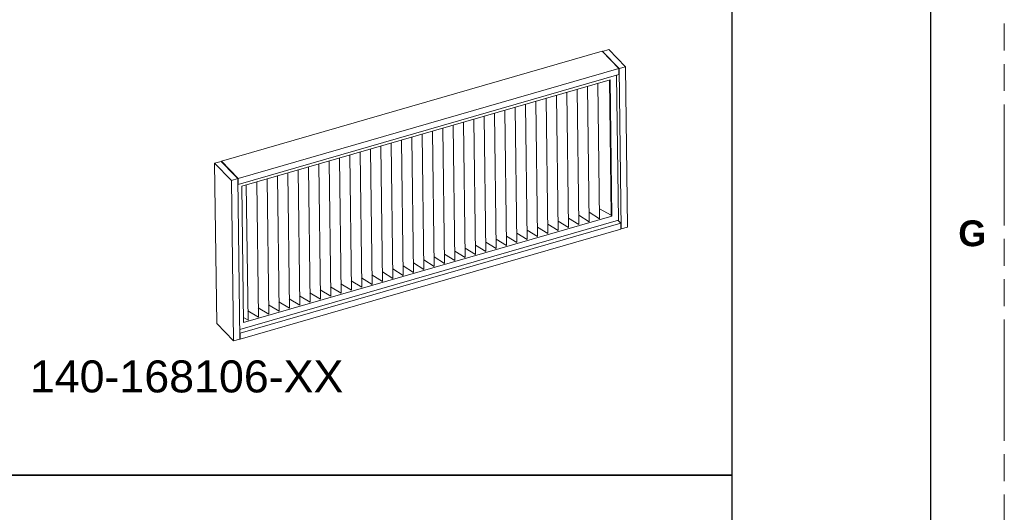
# Model space of a CAD drawing. Header units: millimetres. Extents: x 3925 to 5043, y -86 to 778.
# Tile 426 of 439: x 4873 to 5043, y 568 to 652. Entities that reach past the tile are written whole.
import ezdxf

# ---------------------------------------------------------------- set-up
doc = ezdxf.new("R2010")
doc.units = ezdxf.units.MM
doc.header["$LTSCALE"] = 46.255
doc.linetypes.add('PHANTOM', pattern=[0.8, 0.45, -0.05, 0.1, -0.05, 0.1, -0.05])
doc.layers.get('0').update_dxf_attribs({"linetype": 'CONTINUOUS'})
doc.layers.add('H30K-FOG-FILDXF_CONTINUOUS_LINE', color=7, linetype='CONTINUOUS')
doc.layers.add('H30K-SPONGE-DXF_CONTINUOUS_LINE', color=7, linetype='CONTINUOUS')
doc.styles.add('SLDTEXTSTYLE0', font='arialbd.ttf', dxfattribs={"height": 5.5})
doc.styles.add('SLDTEXTSTYLE2', font='arial.ttf')

msp = doc.modelspace()

# ---------------------------------------------------------------- linework, layer by layer
at = {"color": 7, "linetype": 'PHANTOM', "lineweight": 0}
msp.add_line((5042.5114, -86.0394), (5042.5114, 777.5606), dxfattribs=at)
at = {"color": 7, "linetype": 'Continuous', "lineweight": 30}
msp.add_line((5029.8114, 752.1606), (5029.8114, -60.6394), dxfattribs=at)
for points in [[(4777.2128, 660.161), (4995.7083, 660.161), (4995.7083, 574.1205), (4777.2128, 574.1205)], [(4777.2128, 574.1205), (4995.7083, 574.1205), (4995.7083, 488.08), (4777.2128, 488.08)]]:
    msp.add_lwpolyline(points, close=True)
at = {"layer": 'H30K-FOG-FILDXF_CONTINUOUS_LINE', "color": 7, "linetype": 'Continuous', "lineweight": 0}
for p, q in [((4975.9434, 642.8503), (4976.259, 617.9266)), ((4974.8396, 642.083), (4911.6021, 623.8052)), ((4970.9543, 640.96), (4971.2491, 617.6867)), ((4972.7294, 641.4731), (4973.0241, 618.1998)), ((4975.0211, 618.777), (4974.7264, 642.0503)), ((4975.1363, 618.6583), (4974.8396, 642.083)), ((4965.629, 639.4209), (4965.9238, 616.1475)), ((4967.4041, 639.9339), (4967.6989, 616.6606)), ((4969.1792, 640.447), (4969.474, 617.1737)), ((4958.5287, 637.3686), (4958.8234, 614.0953)), ((4960.3038, 637.8817), (4960.5985, 614.6084)), ((4962.0789, 638.3947), (4962.3736, 615.1214)), ((4963.854, 638.9078), (4964.1487, 615.6345)), ((4953.2034, 635.8294), (4953.4982, 612.5561)), ((4954.9785, 636.3425), (4955.2733, 613.0692)), ((4956.7536, 636.8555), (4957.0484, 613.5822)), ((4947.8782, 634.2902), (4948.1729, 611.0169)), ((4949.6533, 634.8033), (4949.948, 611.53)), ((4951.4283, 635.3164), (4951.7231, 612.043)), ((4940.7778, 632.238), (4941.0726, 608.9647)), ((4942.5529, 632.7511), (4942.8477, 609.4777)), ((4944.328, 633.2641), (4944.6227, 609.9908)), ((4946.1031, 633.7772), (4946.3978, 610.5039)), ((4935.4525, 630.6988), (4935.7473, 607.4255)), ((4937.2276, 631.2119), (4937.5224, 607.9386)), ((4939.0027, 631.7249), (4939.2975, 608.4516)), ((4930.1273, 629.1596), (4930.422, 605.8863)), ((4931.9024, 629.6727), (4932.1971, 606.3994)), ((4933.6775, 630.1857), (4933.9722, 606.9124)), ((4924.802, 627.6204), (4925.0968, 604.3471)), ((4926.5771, 628.1335), (4926.8719, 604.8602)), ((4928.3522, 628.6466), (4928.647, 605.3732)), ((4917.7017, 625.5682), (4917.9964, 602.2949)), ((4919.4768, 626.0812), (4919.7715, 602.8079)), ((4921.2518, 626.5943), (4921.5466, 603.321)), ((4923.0269, 627.1074), (4923.3217, 603.8341)), ((4911.6021, 623.8052), (4911.8988, 600.3804)), ((4912.3764, 624.029), (4912.6712, 600.7557)), ((4914.1515, 624.5421), (4914.4462, 601.2687)), ((4915.9266, 625.0551), (4916.2213, 601.7818)), ((4971.2491, 617.6867), (4969.4534, 618.7985)), ((4973.0241, 618.1998), (4971.2285, 619.3116)), ((4975.0211, 618.777), (4973.0027, 619.8941)), ((4975.1363, 618.6583), (4975.0211, 618.777)), ((4976.259, 617.9266), (4911.2556, 599.1384)), ((4911.8988, 600.3804), (4975.1363, 618.6583)), ((4965.9238, 616.1475), (4964.1281, 617.2593)), ((4967.6989, 616.6606), (4965.9032, 617.7724)), ((4969.474, 617.1737), (4967.6783, 618.2854)), ((4960.5985, 614.6084), (4958.8029, 615.7201)), ((4962.3736, 615.1214), (4960.578, 616.2332)), ((4964.1487, 615.6345), (4962.353, 616.7462)), ((4953.4982, 612.5561), (4951.7025, 613.6679)), ((4955.2733, 613.0692), (4953.4776, 614.1809)), ((4957.0484, 613.5822), (4955.2527, 614.694)), ((4958.8234, 614.0953), (4957.0278, 615.2071)), ((4948.1729, 611.0169), (4946.3773, 612.1287)), ((4949.948, 611.53), (4948.1523, 612.6417)), ((4951.7231, 612.043), (4949.9274, 613.1548)), ((4942.8477, 609.4777), (4941.052, 610.5895)), ((4944.6227, 609.9908), (4942.8271, 611.1026)), ((4946.3978, 610.5039), (4944.6022, 611.6156)), ((4937.5224, 607.9386), (4935.7267, 609.0503)), ((4939.2975, 608.4516), (4937.5018, 609.5634)), ((4941.0726, 608.9647), (4939.2769, 610.0764)), ((4930.422, 605.8863), (4928.6264, 606.9981)), ((4932.1971, 606.3994), (4930.4015, 607.5111)), ((4933.9722, 606.9124), (4932.1765, 608.0242)), ((4935.7473, 607.4255), (4933.9516, 608.5372)), ((4925.0968, 604.3471), (4923.3011, 605.4589)), ((4926.8719, 604.8602), (4925.0762, 605.9719)), ((4928.647, 605.3732), (4926.8513, 606.485)), ((4919.7715, 602.8079), (4917.9758, 603.9197)), ((4921.5466, 603.321), (4919.7509, 604.4328)), ((4923.3217, 603.8341), (4921.526, 604.9458)), ((4914.4462, 601.2687), (4912.6506, 602.3805)), ((4916.2213, 601.7818), (4914.4257, 602.8936)), ((4917.9964, 602.2949), (4916.2008, 603.4066)), ((4912.6712, 600.7557), (4911.8879, 601.2406))]:
    msp.add_line(p, q, dxfattribs=at)
at = {"layer": 'H30K-SPONGE-DXF_CONTINUOUS_LINE', "color": 7, "linetype": 'Continuous', "lineweight": 0}
for p, q in [((4973.4598, 646.9884), (4908.0922, 628.0949)), ((4973.4598, 646.9884), (4976.3386, 644.0207)), ((4973.5046, 646.9696), (4974.6141, 647.2903)), ((4973.5046, 646.9696), (4973.505, 646.9419)), ((4973.505, 646.9419), (4973.5046, 646.9696)), ((4973.5046, 646.9696), (4975.8076, 644.5955)), ((4973.5046, 646.9696), (4976.3834, 644.0019)), ((4974.3549, 646.0656), (4974.3684, 646.0791)), ((4974.6141, 647.2903), (4977.4928, 644.3226)), ((4975.5262, 644.8582), (4975.5397, 644.8717)), ((4975.8076, 644.5955), (4975.808, 644.5677)), ((4976.3834, 644.0019), (4977.4928, 644.3226)), ((4977.4928, 644.3226), (4977.842, 616.7517)), ((4976.3386, 644.0207), (4910.971, 625.1272)), ((4910.9843, 624.0748), (4976.3519, 642.9684)), ((4976.3519, 642.9684), (4976.3386, 644.0207)), ((4976.7326, 616.431), (4976.3834, 644.0019)), ((4906.9388, 627.7298), (4908.0483, 628.0505)), ((4907.288, 600.1589), (4906.9388, 627.7298)), ((4906.9388, 627.7298), (4909.8176, 624.7621)), ((4908.0483, 628.0505), (4910.3513, 625.6763)), ((4908.0483, 628.0505), (4910.927, 625.0828)), ((4908.0922, 628.0949), (4908.0934, 628.0039)), ((4908.0922, 628.0949), (4910.971, 625.1272)), ((4909.8176, 624.7621), (4910.927, 625.0828)), ((4910.1668, 597.1912), (4909.8176, 624.7621)), ((4910.927, 625.0828), (4911.2762, 597.5119)), ((4910.9392, 624.1214), (4910.9843, 624.0748)), ((4910.971, 625.1272), (4910.9843, 624.0748)), ((4976.6753, 617.439), (4911.3076, 598.5454)), ((4976.2147, 617.9138), (4976.6753, 617.439)), ((4976.6886, 616.3866), (4976.6753, 617.439)), ((4911.321, 597.4931), (4976.6886, 616.3866)), ((4976.6874, 616.4776), (4976.7326, 616.431)), ((4977.842, 616.7517), (4976.7326, 616.431)), ((4907.288, 600.1589), (4910.1668, 597.1912)), ((4911.2625, 598.592), (4911.3076, 598.5454)), ((4911.3076, 598.5454), (4911.321, 597.4931)), ((4911.2762, 597.5119), (4910.1668, 597.1912)), ((4911.2758, 597.5396), (4911.321, 597.4931))]:
    msp.add_line(p, q, dxfattribs=at)

# ---------------------------------------------------------------- texts
at = {"color": 7, "linetype": 'Continuous', "lineweight": 0, "attachment_point": 1}
for s, insert, char_height, style in [('G', (5034.6057, 617.9083), 4.445, 'SLDTEXTSTYLE0'), ('140-168106-XX', (4875.2097, 593.833), 5.5, 'SLDTEXTSTYLE2')]:
    msp.add_mtext(s, dxfattribs=dict(at, insert=insert, char_height=char_height, style=style))

doc.saveas('drawing.dxf')
